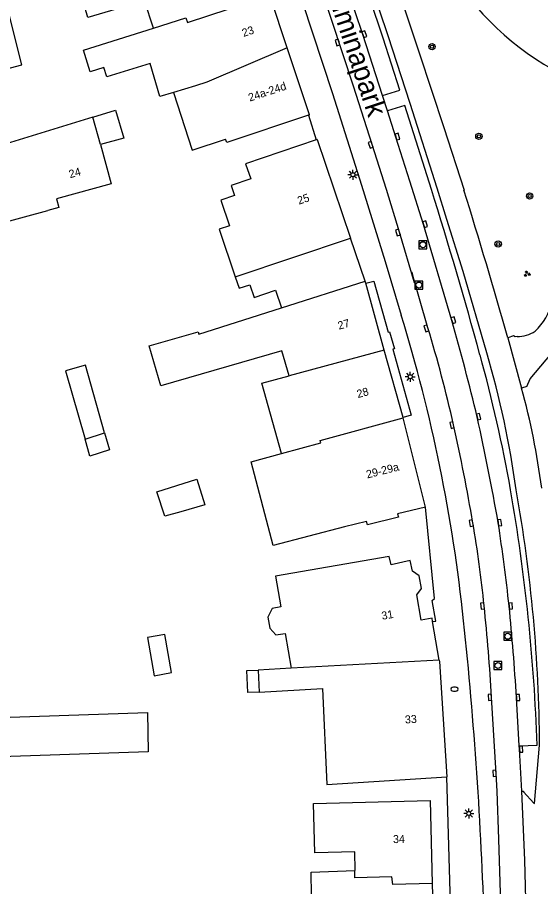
# Model space of a CAD drawing. Extents: x 132998 to 136004, y 396998 to 398512.
# Drawn here: x 133481.2 to 133546.7, y 397415.5 to 397524.1 of the extents above; entities that cross this region are included whole.
import ezdxf

# ---------------------------------------------------------------- set-up
doc = ezdxf.new("R2010")
doc.units = 0
for name, color, linetype in [('gg-afsc-hekwerk', 7, 'Continuous'), ('gg-anno-huisnummerreeks BGT', 7, 'Continuous'), ('gg-anno-openbare ruimte label', 7, 'Continuous'), ('gg-bbg-gedigitaliseerde bebouwing', 7, 'Continuous'), ('gg-bbg-gedigitaliseerde bijgebouw', 7, 'Continuous'), ('gg-bbg-hoofdgebouw', 7, 'Continuous'), ('gg-bbg-luifel en loopbrug', 7, 'Continuous'), ('gg-bbg-tussenscheiding', 7, 'Continuous'), ('gg-knt-onverhard', 7, 'Continuous'), ('gg-knt-verharding', 7, 'Continuous'), ('gg-knt-verharding nz', 7, 'Continuous'), ('gt-grn-groengrens', 7, 'Continuous'), ('gt-symb-boom', 7, 'Continuous'), ('gt-symb-brandkraan', 7, 'Continuous'), ('gt-symb-groenvak', 7, 'Continuous'), ('gt-symb-kolk', 7, 'Continuous'), ('gt-symb-lichtmast', 7, 'Continuous'), ('gt-symb-rioolschacht', 7, 'Continuous')]:
    doc.layers.add(name, color=color, linetype=linetype)

# ---------------------------------------------------------------- blocks, each defined once
blk = doc.blocks.new('gt0-KOLK')
at = {"layer": 'gt-symb-kolk'}
blk.add_lwpolyline([(0, 0), (0.38, 0), (0.38, 0.4), (-0.37, 0.4), (-0.37, 0), (0, 0)], dxfattribs=at)
blk = doc.blocks.new('gt0-BOOM')
at = {"layer": 'gt-symb-boom'}
for radius in [0.4, 0.2]:
    blk.add_circle((0, 0), radius, dxfattribs=at)
blk = doc.blocks.new('gt0-GRVAK')
at = {"layer": 'gt-symb-groenvak'}
for p, q in [((-0.11, 0.19), (-0.23, 0.24)), ((-0.18, 0.15), (0.09, 0.15)), ((-0.09, 0.21), (-0.16, 0.32)), ((-0.05, 0.21), (-0.05, 0.39)), ((0, 0.21), (0.06, 0.32)), ((0.02, 0.19), (0.13, 0.24)), ((0.26, -0.05), (0.2, 0.06)), ((0.31, -0.05), (0.31, 0.13)), ((0.35, -0.05), (0.41, 0.06)), ((-0.24, -0.23), (-0.36, -0.18)), ((-0.32, -0.26), (-0.05, -0.26)), ((-0.23, -0.21), (-0.29, -0.09)), ((-0.18, -0.2), (-0.18, -0.02)), ((-0.14, -0.21), (-0.07, -0.09)), ((-0.12, -0.23), (0, -0.18)), ((0.24, -0.07), (0.12, -0.02)), ((0.17, -0.11), (0.44, -0.11)), ((0.37, -0.07), (0.49, -0.02))]:
    blk.add_line(p, q, dxfattribs=at)
blk = doc.blocks.new('gt0-RS')
at = {"layer": 'gt-symb-rioolschacht'}
blk.add_lwpolyline([(-0.5, -0.5), (0.5, -0.5), (0.5, 0.5), (-0.5, 0.5)], close=True, dxfattribs=at)
blk.add_circle((0, 0), 0.375, dxfattribs=at)
blk = doc.blocks.new('gt0-LMAST')
at = {"layer": 'gt-symb-lichtmast'}
for p, q in [((-0.18, 0.17), (-0.45, 0.44)), ((-0.01, 0.25), (-0.01, 0.62)), ((0.17, 0.17), (0.44, 0.44)), ((-0.26, 0), (-0.63, 0)), ((-0.18, -0.18), (-0.45, -0.45)), ((-0.01, -0.25), (-0.01, -0.63)), ((0.44, -0.45), (0.17, -0.18)), ((0.24, 0), (0.62, 0))]:
    blk.add_line(p, q, dxfattribs=at)
blk.add_circle((-0.01, 0), 0.25, dxfattribs=at)
blk = doc.blocks.new('gt0-BR')
at = {"layer": 'gt-symb-brandkraan'}
for centre, radius, start, end in [((-0.24, 0), 0.206, 107.5669, 252.4331), ((0.6, -2.66), 3, 106.892, 107.5669), ((0, -0.69), 0.938, 73.108, 106.892), ((-0.6, -2.66), 3, 72.4331, 73.108), ((0.24, 0), 0.206, 287.567, 72.4331), ((0.6, 2.66), 3, 252.4331, 253.108), ((0, 0.69), 0.938, 253.108, 286.8921), ((-0.6, 2.66), 3, 286.8921, 287.567)]:
    blk.add_arc(centre, radius, start, end, dxfattribs=at)

msp = doc.modelspace()

# ---------------------------------------------------------------- linework, layer by layer
at = {"layer": 'gg-afsc-hekwerk'}
msp.add_line((133517.65, 397511.88), (133518.62, 397508.81), dxfattribs=at)
at = {"layer": 'gg-bbg-gedigitaliseerde bebouwing'}
for p, q in [((133490.7, 397511.67), (133474.36, 397506.63)), ((133517.77, 397511.92), (133517.65, 397511.88)), ((133518.74, 397508.85), (133518.62, 397508.81)), ((133466.13, 397494.79), (133485.05, 397500)), ((133515.49, 397442.81), (133511.34, 397442.58)), ((133511.34, 397442.58), (133511.49, 397439.83))]:
    msp.add_line(p, q, dxfattribs=at)
for points in [[(133498.27, 397522.78), (133497.15, 397526.19), (133490.07, 397524.1), (133489, 397527.74)], [(133492.06, 397517.84), (133490.36, 397517.31), (133489.51, 397520.03), (133498.27, 397522.78)], [(133500.78, 397514.75), (133499.06, 397514.24), (133497.84, 397518.37), (133492.43, 397516.67), (133492.06, 397517.84)], [(133500.78, 397514.75), (133503.12, 397507.54), (133507.28, 397508.92)], [(133517.65, 397511.88), (133507.42, 397508.5), (133507.28, 397508.92)], [(133518.62, 397508.81), (133509.78, 397505.82), (133510.42, 397503.93), (133507.97, 397503.1), (133508.39, 397501.87), (133506.67, 397501.29), (133507.75, 397498.08), (133506.48, 397497.65), (133508.49, 397491.71)], [(133491.64, 397508.22), (133492.99, 397503.33), (133486.14, 397501.44), (133486.43, 397500.38), (133485.05, 397500)], [(133508.49, 397491.71), (133508.97, 397490.27), (133510.3, 397490.72), (133510.84, 397489.13), (133513.52, 397490.04), (133514.27, 397487.83)], [(133515.21, 397479.34), (133514.33, 397482.46), (133499.17, 397478.1), (133497.74, 397483.07), (133503.84, 397484.83), (133503.93, 397484.52), (133514.27, 397487.83)], [(133514.26, 397469.62), (133511.81, 397478.42), (133515.21, 397479.34)], [(133522.14, 397460.45), (133513.24, 397458.12), (133510.49, 397468.59), (133514.26, 397469.62)], [(133528.89, 397461.69), (133525, 397460.72), (133524.9, 397461.13), (133522.14, 397460.45)], [(133527.74, 397456.77), (133513.51, 397454.31), (133514.18, 397450.47), (133513.12, 397450.28), (133512.56, 397449.19), (133512.8, 397447.8), (133513.56, 397446.96), (133514.74, 397447.16), (133515.49, 397442.81)], [(133511.49, 397439.83), (133519.39, 397440.27), (133519.94, 397428.27), (133534.94, 397429.23)], [(133523.44, 397417.53), (133523.48, 397417.53), (133523.42, 397419.87), (133518.44, 397419.75), (133518.29, 397425.92), (133532.87, 397426.27)], [(133523.37, 397410.88), (133523.29, 397414.22), (133518.01, 397414.41), (133517.99, 397417.31), (133523.44, 397417.53)]]:
    msp.add_lwpolyline(points, dxfattribs=at)
at = {"layer": 'gg-bbg-gedigitaliseerde bijgebouw'}
for points in [[(133490.7, 397511.67), (133493.5, 397512.53), (133494.54, 397509.01), (133491.64, 397508.22)], [(133501.69, 397462.36), (133499.67, 397461.78), (133498.7, 397464.86), (133503.67, 397466.43), (133504.69, 397463.23), (133501.69, 397462.36)]]:
    msp.add_lwpolyline(points, dxfattribs=at)
at = {"layer": 'gg-bbg-hoofdgebouw'}
for p, q in [((133514.99, 397520.33), (133512.82, 397526.9)), ((133517.77, 397511.92), (133514.99, 397520.33)), ((133518.74, 397508.85), (133522.89, 397496.55)), ((133524.71, 397491.18), (133522.89, 397496.55)), ((133524.8, 397490.9), (133524.71, 397491.18)), ((133527.12, 397482.56), (133524.8, 397490.9)), ((133529.46, 397474.12), (133527.12, 397482.56)), ((133529.47, 397474.09), (133529.46, 397474.12)), ((133532.26, 397462.93), (133529.47, 397474.09)), ((133533.99, 397443.83), (133533.16, 397448.63)), ((133532.87, 397426.27), (133533.12, 397415.89)), ((133533.12, 397415.89), (133533.26, 397410.57))]:
    msp.add_line(p, q, dxfattribs=at)
for points in [[(133532.26, 397462.93), (133528.77, 397462.1), (133528.89, 397461.69)], [(133533.16, 397448.63), (133533.09, 397449.06), (133531.71, 397448.82), (133531.17, 397451.96), (133531.76, 397452.76), (133531.49, 397454.35), (133530.66, 397454.95), (133530.36, 397456.27), (133527.97, 397455.73), (133527.74, 397456.77)], [(133533.99, 397443.83), (133534.02, 397443.66), (133534.94, 397429.23)]]:
    msp.add_lwpolyline(points, dxfattribs=at)
at = {"layer": 'gg-bbg-luifel en loopbrug'}
msp.add_line((133489.71, 397471.42), (133492.16, 397472.2), dxfattribs=at)
for points in [[(133478.13, 397517.21), (133481.8, 397518.19), (133479.98, 397525.46)], [(133492.16, 397472.2), (133489.77, 397480.68), (133487.25, 397479.96), (133489.71, 397471.42)], [(133492.16, 397472.2), (133492.76, 397470.08), (133490.32, 397469.3), (133489.71, 397471.42)], [(133497.5, 397446.64), (133498.34, 397441.87), (133500.52, 397442.25), (133499.68, 397447.03), (133497.5, 397446.64)], [(133511.49, 397439.83), (133510.07, 397439.76), (133509.92, 397442.5), (133511.34, 397442.58)], [(133497.51, 397437.26), (133497.61, 397432.35), (133475.49, 397431.6), (133475.39, 397436.51), (133497.51, 397437.26)]]:
    msp.add_lwpolyline(points, dxfattribs=at)
at = {"layer": 'gg-bbg-tussenscheiding'}
for p, q in [((133514.99, 397520.33), (133504.93, 397516.03)), ((133491.64, 397508.22), (133490.7, 397511.67)), ((133508.49, 397491.71), (133522.89, 397496.55)), ((133514.27, 397487.83), (133524.71, 397491.18)), ((133527.12, 397482.56), (133515.21, 397479.34)), ((133533.99, 397443.83), (133515.49, 397442.81))]:
    msp.add_line(p, q, dxfattribs=at)
for points in [[(133498.27, 397522.78), (133502.33, 397524.05), (133502.51, 397523.46), (133512.82, 397526.9)], [(133504.93, 397516.03), (133503.53, 397515.57), (133500.78, 397514.75)], [(133514.26, 397469.62), (133519.2, 397470.97), (133519.12, 397471.26), (133529.47, 397474.09)], [(133533.12, 397415.89), (133528.17, 397415.8), (133528.08, 397416.75), (133523.44, 397416.63), (133523.44, 397417.53)]]:
    msp.add_lwpolyline(points, dxfattribs=at)
at = {"layer": 'gg-knt-onverhard'}
for points in [[(133543.75, 397484.23), (133543.49, 397484.22), (133543.26, 397484.32)], [(133544.94, 397478.01), (133545.37, 397478.97), (133549.37, 397483.71)]]:
    msp.add_lwpolyline(points, dxfattribs=at)
for centre, radius, start, end in [((133540.9, 397490.27), 7.39, 313.462, 346.7731), ((133543.75, 397488.19), 3.96, 269.8801, 304.1849)]:
    msp.add_arc(centre, radius, start, end, dxfattribs=at)
at = {"layer": 'gg-knt-verharding'}
for p, q in [((133527.51, 397512.46), (133526.91, 397514.36)), ((133543.26, 397484.32), (133542.57, 397484.09)), ((133542.57, 397484.09), (133544.29, 397477.81)), ((133544.94, 397478.01), (133544.29, 397477.81)), ((133543.99, 397433.09), (133543.64, 397439.14))]:
    msp.add_line(p, q, dxfattribs=at)
for points in [[(133501.56, 397568.27), (133506.49, 397555.18), (133510.95, 397542.97), (133514.01, 397534.38), (133516.89, 397525.98), (133520.64, 397514.59), (133524.28, 397503.15), (133527.21, 397493.6), (133529.24, 397486.91)], [(133532.57, 397485.32), (133530.58, 397492.28), (133530.9, 397490.97), (133529.02, 397497.3), (133527.39, 397502.62), (133525.62, 397508.25), (133523.29, 397515.53), (133519.19, 397527.93), (133517.49, 397532.89), (133513.33, 397544.65), (133511.14, 397550.66), (133509.03, 397556.35), (133504.98, 397567.1)], [(133539.93, 397482.21), (133536.96, 397492.35), (133534.95, 397498.86), (133533.72, 397502.76), (133530.34, 397513.37), (133527.61, 397521.83), (133524.29, 397531.73), (133522.17, 397537.91), (133520.8, 397541.76), (133519.89, 397544.22), (133519.47, 397545.16), (133518.57, 397546.92), (133517.82, 397548.35)], [(133523.93, 397542.3), (133531.49, 397519.68), (133534.58, 397510.36), (133537.09, 397502.52)], [(133526.91, 397514.36), (133524.44, 397521.96), (133522.52, 397527.7), (133520.47, 397533.82), (133519.36, 397536.96)], [(133535.57, 397486.23), (133532.03, 397498.22), (133530.3, 397503.64), (133528.58, 397509.16), (133527.51, 397512.46)], [(133524.8, 397490.9), (133525.8, 397491.18), (133527.61, 397484.8), (133527.78, 397484.85), (133528.39, 397482.72), (133528.17, 397482.66), (133530.49, 397474.41), (133529.46, 397474.12)], [(133533.16, 397448.63), (133533.58, 397448.69), (133533.12, 397451.26), (133533.38, 397451.5), (133532.26, 397462.93)], [(133541.78, 397410.72), (133541.46, 397421.44), (133541.24, 397427.44), (133541.1, 397429.67), (133540.52, 397439.17)], [(133544.33, 397427.46), (133544.03, 397432.69), (133543.99, 397433.09)], [(133544.33, 397427.46), (133544.51, 397427.45), (133544.53, 397427.37), (133545.8, 397425.94), (133545.91, 397425.92), (133546.53, 397433.17)], [(133536.88, 397410.58), (133535.48, 397410.54), (133534.94, 397429.23)]]:
    msp.add_lwpolyline(points, dxfattribs=at)
for centre, radius, start, end in [((132847.91, 397287.52), 721.93, 15.79993, 17.32564), ((133337.95, 397427.99), 200.16, 5.9462, 17.1211), ((133252.05, 397405.24), 294.86, 13.5231, 15.9424), ((133373.72, 397436.67), 166.13, 12.7109, 17.0274), ((133434.46, 397450.59), 110.1, 7.5581, 16.6867), ((133454.87, 397453.37), 92.7, 7.3913, 15.2832), ((133230.29, 397406.01), 315.89, 10.0185, 12.4647), ((133271.3, 397414.9), 270.84, 9.7895, 12.435), ((133358.37, 397432.01), 188.17, 0.3543, 10.1201), ((133402.51, 397437.2), 137.74, 5.581, 9.9286), ((133285.81, 397422.11), 258.49, 6.3189, 8.6429), ((133349.64, 397429.66), 191.11, 2.8518, 6.2905), ((133275.31, 397423.41), 268.79, 3.3548, 5.797), ((133033.5, 397395.33), 506.36, 1.7349, 6.0531)]:
    msp.add_arc(centre, radius, start, end, dxfattribs=at)
at = {"layer": 'gg-knt-verharding nz'}
msp.add_line((133543.99, 397433.09), (133546.24, 397433.19), dxfattribs=at)
for points in [[(133526.91, 397514.36), (133529.08, 397515.04), (133526.96, 397521.53), (133523.63, 397531.47), (133521.49, 397537.74), (133519.36, 397536.96)], [(133533.01, 397502.63), (133529.7, 397513.1), (133527.51, 397512.46)], [(133544.9, 397410.66), (133544.71, 397418.83), (133544.33, 397427.46)]]:
    msp.add_lwpolyline(points, dxfattribs=at)
for centre, radius, start, end in [((132900.39, 397305.63), 662.59, 15.43451, 17.29683), ((133358, 397432.02), 187.85, 10.1411, 15.4208), ((133314.47, 397425.13), 231.9, 1.9906, 9.9212)]:
    msp.add_arc(centre, radius, start, end, dxfattribs=at)
at = {"layer": 'gt-grn-groengrens'}
msp.add_arc((133565.93, 397548.98), 36.05, 179.86, 242.4234, dxfattribs=at)

# ---------------------------------------------------------------- block references
at = {"layer": 'gt-symb-boom'}
for p in [(133533.09, 397520.46), (133538.95, 397509.25), (133545.29, 397501.8), (133541.36, 397495.8)]:
    msp.add_blockref('gt0-BOOM', p, dxfattribs=at)
at = {"layer": 'gt-symb-brandkraan'}
msp.add_blockref('gt0-BR', (133535.89, 397440.19), dxfattribs=at)
at = {"layer": 'gt-symb-groenvak'}
msp.add_blockref('gt0-GRVAK', (133544.95, 397492.07), dxfattribs=at)
at = {"layer": 'gt-symb-kolk'}
for p, rotation in [((133524.44, 397521.96), -69.72731438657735), ((133521.46, 397521.05), 108.96063024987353), ((133528.58, 397509.16), -72.6267188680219), ((133525.62, 397508.25), 107.46522422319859), ((133532.03, 397498.22), -72.6267188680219), ((133529.02, 397497.3), 107.46522422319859), ((133535.57, 397486.23), -72.62671886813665), ((133532.57, 397485.32), 107.46522422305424), ((133538.73, 397474.19), -77.57272147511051), ((133535.78, 397473.22), 102.40363532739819), ((133538.19, 397460.95), 99.8457566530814), ((133541.36, 397460.96), -81.3974082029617), ((133539.6, 397450.6), 96.2341430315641), ((133542.73, 397450.56), -84.23640950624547), ((133540.52, 397439.17), 93.480189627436), ((133543.64, 397439.14), -86.68945798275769), ((133544.03, 397432.69), -86.65723290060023), ((133541.1, 397429.67), 93.480189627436)]:
    msp.add_blockref('gt0-KOLK', p, dxfattribs=dict(at, rotation=rotation))
at = {"layer": 'gt-symb-lichtmast'}
for p in [(133523.2, 397504.46), (133530.37, 397479.22), (133537.69, 397424.66)]:
    msp.add_blockref('gt0-LMAST', p, dxfattribs=at)
at = {"layer": 'gt-symb-rioolschacht'}
for p in [(133531.94, 397495.71), (133531.44, 397490.67), (133542.56, 397446.8), (133541.33, 397443.14)]:
    msp.add_blockref('gt0-RS', p, dxfattribs=at)

# ---------------------------------------------------------------- texts
at = {"layer": 'gg-anno-huisnummerreeks BGT'}
for s, rotation, p in [('23', 18.3, (133509.52, 397521.66)), ('24a-24d', 18.3, (133510.31, 397513.59)), ('24', 15.4, (133487.84, 397504.02)), ('25', 18.7, (133516.45, 397500.71)), ('27', 15.5, (133521.46, 397485.09)), ('28', 15.5, (133523.83, 397476.55)), ('29-29a', 14.1, (133525, 397466.51)), ('31', 9.7, (133526.86, 397448.85)), ('33', 3.7, (133529.73, 397435.89)), ('34', 1.4, (133528.22, 397420.95))]:
    msp.add_text(s, height=1, rotation=rotation, dxfattribs=at).set_placement(p)
at = {"layer": 'gg-anno-openbare ruimte label'}
msp.add_text('Wilhelminapark', height=2.5, rotation=288.4, dxfattribs=at).set_placement((133517.93, 397533.2))

doc.saveas('drawing.dxf')
